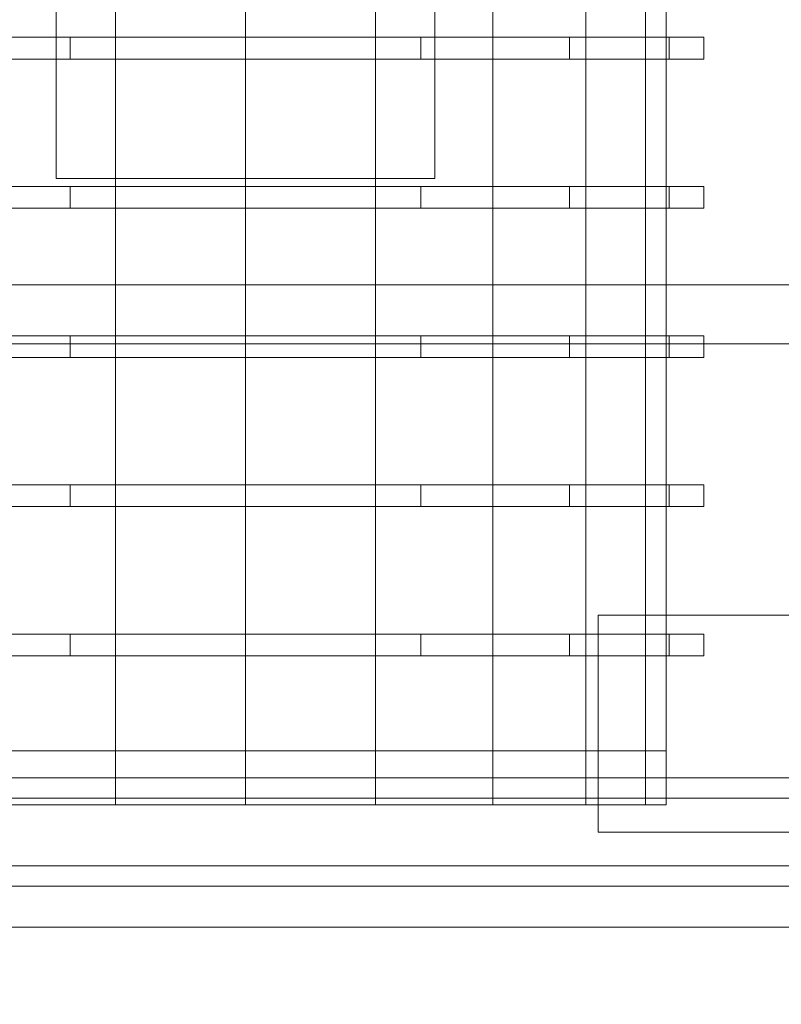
# Model space of a CAD drawing. Header units: millimetres. Extents: x -4738 to 65662, y -68080 to 6847.
# Tile 473 of 656: x 8685 to 8966, y -18494 to -18130. Entities that reach past the tile are written whole.
import ezdxf

# ---------------------------------------------------------------- set-up
doc = ezdxf.new("R2010")
doc.units = ezdxf.units.MM
for name, color, linetype, lineweight in [('COTAS_O', 1, 'Continuous', 0), ('superior_C01', 7, 'Continuous', 0), ('superior_mezcladora', 7, 'Continuous', 0)]:
    doc.layers.add(name, color=color, linetype=linetype, lineweight=lineweight)
doc.dimstyles.new('R19_100', dxfattribs={"dimtxt": 250, "dimasz": 150, "dimexe": 150, "dimexo": 80, "dimgap": 100, "dimtad": 1, "dimtih": 1, "dimtoh": 1, "dimdsep": 46, "dimcen": 0.09, "dimadec": 0, "dimazin": 0, "dimtfac": 1, "dimtdec": 4, "dimtofl": 0, "dimtmove": 0, "dimatfit": 3, "dimfxl": 1, "dimtolj": 1, "dimtzin": 0, "dimarcsym": 0})

# ---------------------------------------------------------------- blocks, each defined once
blk = doc.blocks.new('DIM_R30_39')
at = {"layer": 'COTAS_O'}
for p, q in [((9108.38, -17350), (9063.38, -17500)), ((9808.38, -17350), (9108.38, -17350)), ((9108.38, -18650), (9108.38, -17350)), ((9108.38, -17350), (9153.38, -17500)), ((9108.38, -18650), (9063.38, -18500)), ((9108.38, -18650), (9153.38, -18500)), ((9808.38, -18650), (9108.38, -18650))]:
    blk.add_line(p, q, dxfattribs=at)
blk.add_text('1300 O', height=250, rotation=90, dxfattribs=at).set_placement((9008.38, -18000))

msp = doc.modelspace()

# ---------------------------------------------------------------- linework, layer by layer
at = {"layer": 'superior_C01'}
for p, q in [((9012.039, -18228.298), (8578.496, -18228.298)), ((8580.104, -18228.298), (9013.647, -18228.298)), ((10242.208, -18250), (1103.221, -18250)), ((1104.577, -18250), (10243.564, -18250)), ((9528.163, -18410), (8372.601, -18410)), ((8383.386, -18410), (9538.948, -18410)), ((9605.003, -18410), (8449.442, -18410)), ((8462.923, -18410), (9618.484, -18410)), ((9526.231, -18417.5), (8448.858, -18417.5)), ((8463.506, -18417.5), (9540.879, -18417.5)), ((8448.858, -18442.5), (9526.231, -18442.5)), ((8463.506, -18442.5), (9540.879, -18442.5)), ((8372.601, -18450), (9528.163, -18450)), ((8383.386, -18450), (9538.948, -18450)), ((8449.442, -18450), (9605.003, -18450)), ((8462.923, -18450), (9618.484, -18450))]:
    msp.add_line(p, q, dxfattribs=at)
at = {"layer": 'superior_mezcladora'}
for p, q in [((8720.484, -18420), (8720.484, -17760)), ((8768.381, -18420), (8768.381, -17760)), ((8816.279, -18420), (8816.279, -17760)), ((8859.488, -18420), (8859.488, -17760)), ((8893.779, -18420), (8893.779, -17760)), ((8915.795, -18420), (8915.795, -17760)), ((8923.381, -17760), (8923.381, -18420)), ((8923.381, -17780), (8923.381, -18400)), ((8698.631, -18189), (8698.631, -17991)), ((8838.131, -17991), (8838.131, -18189)), ((8703.727, -18137), (8648.916, -18137)), ((8768.381, -18137), (8703.727, -18137)), ((8703.727, -18145), (8703.727, -18137)), ((8833.036, -18137), (8768.381, -18137)), ((8768.381, -18145), (8768.381, -18137)), ((8887.847, -18137), (8833.036, -18137)), ((8833.036, -18145), (8833.036, -18137)), ((8924.471, -18137), (8887.847, -18137)), ((8887.847, -18145), (8887.847, -18137)), ((8937.331, -18137), (8924.471, -18137)), ((8924.471, -18145), (8924.471, -18137)), ((8937.331, -18137), (8937.331, -18145)), ((8703.727, -18145), (8648.916, -18145)), ((8768.381, -18145), (8703.727, -18145)), ((8833.036, -18145), (8768.381, -18145)), ((8887.847, -18145), (8833.036, -18145)), ((8924.471, -18145), (8887.847, -18145)), ((8924.471, -18145), (8937.331, -18145)), ((8838.131, -18189), (8698.631, -18189)), ((8703.727, -18192), (8648.916, -18192)), ((8768.381, -18192), (8703.727, -18192)), ((8703.727, -18200), (8703.727, -18192)), ((8833.036, -18192), (8768.381, -18192)), ((8768.381, -18200), (8768.381, -18192)), ((8887.847, -18192), (8833.036, -18192)), ((8833.036, -18200), (8833.036, -18192)), ((8924.471, -18192), (8887.847, -18192)), ((8887.847, -18200), (8887.847, -18192)), ((8937.331, -18192), (8924.471, -18192)), ((8924.471, -18200), (8924.471, -18192)), ((8937.331, -18192), (8937.331, -18200)), ((8703.727, -18200), (8648.916, -18200)), ((8768.381, -18200), (8703.727, -18200)), ((8833.036, -18200), (8768.381, -18200)), ((8887.847, -18200), (8833.036, -18200)), ((8924.471, -18200), (8887.847, -18200)), ((8924.471, -18200), (8937.331, -18200)), ((8703.727, -18247), (8648.916, -18247)), ((8768.381, -18247), (8703.727, -18247)), ((8703.727, -18255), (8703.727, -18247)), ((8833.036, -18247), (8768.381, -18247)), ((8768.381, -18255), (8768.381, -18247)), ((8887.847, -18247), (8833.036, -18247)), ((8833.036, -18255), (8833.036, -18247)), ((8924.471, -18247), (8887.847, -18247)), ((8887.847, -18255), (8887.847, -18247)), ((8937.331, -18247), (8924.471, -18247)), ((8924.471, -18255), (8924.471, -18247)), ((8937.331, -18247), (8937.331, -18255)), ((8703.727, -18255), (8648.916, -18255)), ((8768.381, -18255), (8703.727, -18255)), ((8833.036, -18255), (8768.381, -18255)), ((8887.847, -18255), (8833.036, -18255)), ((8924.471, -18255), (8887.847, -18255)), ((8924.471, -18255), (8937.331, -18255)), ((8703.727, -18302), (8648.916, -18302)), ((8768.381, -18302), (8703.727, -18302)), ((8703.727, -18310), (8703.727, -18302)), ((8833.036, -18302), (8768.381, -18302)), ((8768.381, -18310), (8768.381, -18302)), ((8887.847, -18302), (8833.036, -18302)), ((8833.036, -18310), (8833.036, -18302)), ((8924.471, -18302), (8887.847, -18302)), ((8887.847, -18310), (8887.847, -18302)), ((8937.331, -18302), (8924.471, -18302)), ((8924.471, -18310), (8924.471, -18302)), ((8937.331, -18302), (8937.331, -18310)), ((8703.727, -18310), (8648.916, -18310)), ((8768.381, -18310), (8703.727, -18310)), ((8833.036, -18310), (8768.381, -18310)), ((8887.847, -18310), (8833.036, -18310)), ((8924.471, -18310), (8887.847, -18310)), ((8924.471, -18310), (8937.331, -18310)), ((8898.381, -18430), (8898.381, -18350)), ((8898.381, -18350), (8978.381, -18350)), ((8703.727, -18357), (8648.916, -18357)), ((8768.381, -18357), (8703.727, -18357)), ((8703.727, -18365), (8703.727, -18357)), ((8833.036, -18357), (8768.381, -18357)), ((8768.381, -18365), (8768.381, -18357)), ((8887.847, -18357), (8833.036, -18357)), ((8833.036, -18365), (8833.036, -18357)), ((8924.471, -18357), (8887.847, -18357)), ((8887.847, -18365), (8887.847, -18357)), ((8937.331, -18357), (8924.471, -18357)), ((8924.471, -18365), (8924.471, -18357)), ((8937.331, -18357), (8937.331, -18365)), ((8703.727, -18365), (8648.916, -18365)), ((8768.381, -18365), (8703.727, -18365)), ((8833.036, -18365), (8768.381, -18365)), ((8887.847, -18365), (8833.036, -18365)), ((8924.471, -18365), (8887.847, -18365)), ((8924.471, -18365), (8937.331, -18365)), ((8923.381, -18400), (8613.381, -18400)), ((8720.484, -18420), (8677.275, -18420)), ((8768.381, -18420), (8720.484, -18420)), ((8816.279, -18420), (8768.381, -18420)), ((8859.488, -18420), (8816.279, -18420)), ((8893.779, -18420), (8859.488, -18420)), ((8915.795, -18420), (8893.779, -18420)), ((8915.795, -18420), (8923.381, -18420)), ((8978.381, -18430), (8898.381, -18430)), ((8978.381, -18465), (8558.381, -18465))]:
    msp.add_line(p, q, dxfattribs=at)

# ---------------------------------------------------------------- dimensions: what is measured, and where the dimension line sits
at = {"layer": 'COTAS_O'}
dim = msp.add_aligned_dim(p1=(9808.381, -18650), p2=(9808.381, -17350), distance=700, text='<> O', dimstyle='R19_100', dxfattribs=at)
dim.commit()
dim.dimension.update_dxf_attribs({"geometry": 'DIM_R30_39', "text_midpoint": (9108.381, -18000)})

doc.saveas('drawing.dxf')
